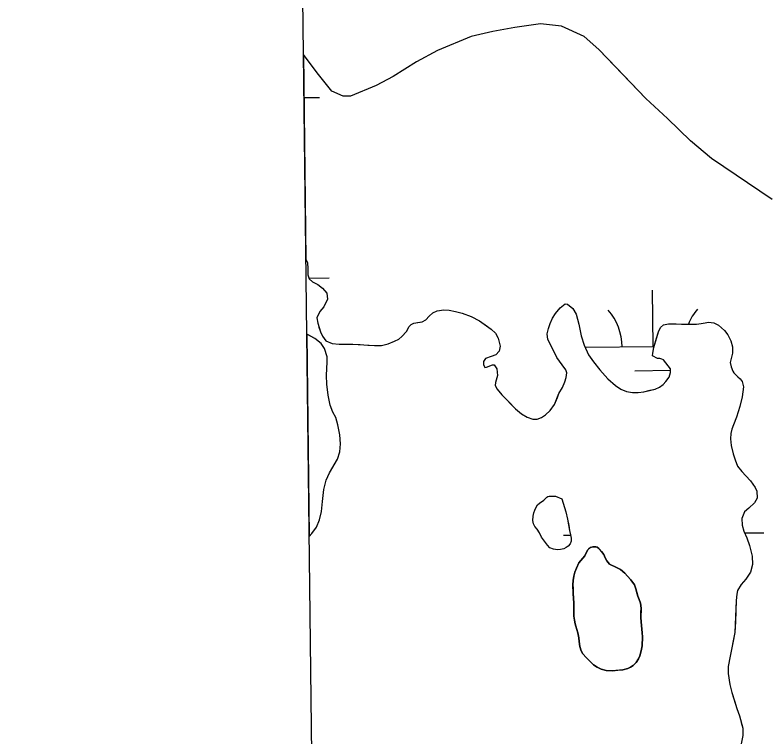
# Model space of a CAD drawing. Extents: x 3715084 to 3753216, y 488173 to 513963.
# Drawn here: x 3719130.8 to 3719612.4, y 496053.6 to 496515.2 of the extents above; entities that cross this region are included whole.
import ezdxf

# ---------------------------------------------------------------- set-up
doc = ezdxf.new("R2010")
doc.units = 0
for name, color, linetype in [('V-GRID-FRAM', 7, 'Continuous'), ('V-TOPO-SHOR', 7, 'Continuous'), ('V-WETL-SWMP', 7, 'Continuous')]:
    doc.layers.add(name, color=color, linetype=linetype)

msp = doc.modelspace()

# ---------------------------------------------------------------- linework, layer by layer
at = {"layer": 'V-GRID-FRAM'}
msp.add_lwpolyline([(3719350.33, 493590.7), (3719130.83, 511772.14), (3750813.27, 512168.46), (3751048.64, 493987.22), (3719350.33, 493590.7)], dxfattribs=at)
at = {"layer": 'V-TOPO-SHOR'}
for points in [[(3719615.1, 496397.34), (3719576.26, 496423.44), (3719562.79, 496434.72), (3719548.26, 496449.08), (3719534.26, 496461.91), (3719515.58, 496481.41), (3719504.16, 496493.22), (3719494.83, 496501.42), (3719480.35, 496508.05), (3719466.92, 496509.52), (3719450.43, 496507.36), (3719436.51, 496504.71), (3719422.59, 496501.54), (3719400.97, 496492.65), (3719387.6, 496485.35), (3719372.69, 496475.98), (3719361.88, 496470.25)], [(3719361.88, 496470.25), (3719345.41, 496463.45), (3719340.77, 496463.42), (3719333.53, 496466.48), (3719324.17, 496478.29), (3719315.32, 496490.06)], [(3719316.91, 496358.9), (3719317.8, 496357.08), (3719318.08, 496353.03), (3719318.1, 496349.11), (3719319.03, 496346.63), (3719321.13, 496344.68), (3719324.54, 496343), (3719327.56, 496340.67), (3719330.19, 496337.41), (3719330.73, 496333.5), (3719328.41, 496328.65), (3719325.81, 496325.76), (3719323.87, 496321.7), (3719324.41, 496318.17), (3719325.21, 496315.56), (3719326.14, 496312.69)], [(3719326.14, 496312.69), (3719327.47, 496309.82), (3719329.7, 496306.96), (3719333.77, 496305.28), (3719338.08, 496304.78), (3719342.52, 496304.68), (3719346.97, 496304.7), (3719351.54, 496304.47), (3719356.38, 496304.1), (3719360.7, 496303.86), (3719365.27, 496304.02), (3719369.58, 496305.09), (3719373.49, 496306.68), (3719376.23, 496308), (3719378.31, 496309.71), (3719381.17, 496312.86), (3719382.98, 496316.01), (3719384.15, 496317.45), (3719385.97, 496318.25), (3719388.32, 496318.65), (3719391.2, 496319.06), (3719393.67, 496320.38), (3719395.75, 496322.61), (3719398.09, 496324.85), (3719400.83, 496326.04), (3719405.01, 496326.72), (3719408.41, 496326.47), (3719412.59, 496325.71), (3719416.78, 496324.56), (3719422.54, 496322.5), (3719427.92, 496319.78), (3719431.59, 496317.06), (3719435.27, 496314.33), (3719438.16, 496311.74), (3719439.88, 496308.61), (3719441.08, 496303.52), (3719440.44, 496300.25), (3719438.36, 496297.89), (3719435.36, 496296.95), (3719431.84, 496295.63), (3719430.42, 496293.66), (3719430.43, 496291.7), (3719431.35, 496289.87), (3719432.4, 496290.01), (3719434.61, 496290.94), (3719436.31, 496291.6), (3719437.35, 496291.6), (3719438.94, 496289), (3719439.48, 496284.82), (3719438.07, 496280.24), (3719437.95, 496278.28), (3719439.14, 496275.93), (3719442.29, 496272.42), (3719446.37, 496268.13), (3719450.84, 496263.45), (3719454.78, 496260.2), (3719458.32, 496258.13), (3719461.99, 496256.84), (3719464.73, 496256.86), (3719467.47, 496257.92), (3719470.2, 496259.63), (3719473.2, 496262.4), (3719475.79, 496266.2), (3719477.73, 496270.65), (3719478.76, 496273.27), (3719480.96, 496277.08), (3719482.51, 496280.61), (3719483.41, 496283.49), (3719483.78, 496286.5), (3719483.12, 496288.46), (3719480.75, 496291.58), (3719477.45, 496296.27), (3719475.21, 496300.7), (3719473.23, 496304.48), (3719471.64, 496307.74), (3719471.23, 496311.4), (3719472.12, 496314.8), (3719473.15, 496317.94), (3719474.7, 496321.48), (3719476.51, 496324.49), (3719479.5, 496328.04), (3719482.62, 496330.54), (3719484.19, 496330.42), (3719486.29, 496328.73), (3719487.61, 496327.56), (3719489.72, 496324.04), (3719491.45, 496317.52), (3719492.93, 496310.21), (3719494.92, 496304.21), (3719497.7, 496297.95), (3719500.87, 496293.39), (3719504.95, 496288.45), (3719510.07, 496282.59), (3719514.8, 496278.44), (3719518.34, 496276.1), (3719522.01, 496274.56), (3719525.67, 496273.79), (3719529.46, 496273.81), (3719532.99, 496274.35), (3719537.04, 496275.29), (3719540.3, 496276.09)], [(3719538.87, 496299.09), (3719539.37, 496302.75), (3719541.17, 496308.64), (3719542.45, 496312.7), (3719543.61, 496315.45), (3719545.7, 496317.16), (3719548.83, 496317.83), (3719553.66, 496317.86), (3719557.06, 496317.49), (3719560.07, 496317.5), (3719563.73, 496317.52), (3719566.74, 496317.54), (3719569.61, 496318.08), (3719572.22, 496318.35), (3719574.44, 496318.89), (3719577.84, 496318.52), (3719580.86, 496316.96), (3719584.53, 496313.46), (3719586.77, 496310.72), (3719588.62, 496306.94), (3719589.82, 496303.03), (3719589.71, 496298.98), (3719588.81, 496295.57), (3719588.17, 496293.09), (3719588.84, 496290.35), (3719589.9, 496287.48), (3719590.56, 496286.43), (3719593.06, 496283.83), (3719594.64, 496282.67), (3719595.95, 496280.84), (3719596.76, 496277.45), (3719595.88, 496271.04), (3719594.34, 496264.89), (3719592.29, 496258.08), (3719590.35, 496253.23), (3719589.32, 496250.48), (3719588.69, 496247.6), (3719588.44, 496244.2), (3719588.99, 496240.03), (3719590.2, 496234.67), (3719591.39, 496230.76), (3719592.98, 496226.85), (3719595.75, 496223.46), (3719598.37, 496220.6), (3719601.27, 496217.35), (3719604.17, 496213.05), (3719605.36, 496210.84), (3719605.51, 496206.27), (3719603.83, 496203.25), (3719600.19, 496199.96), (3719597.33, 496197.59), (3719595.78, 496193.4), (3719595.93, 496189.09), (3719597, 496185.17), (3719598.85, 496181), (3719600.71, 496176.05), (3719602.32, 496169.13), (3719602.61, 496163.9), (3719601.33, 496159.06), (3719598.35, 496154.6), (3719595.36, 496151.18), (3719592.9, 496147.25), (3719592.52, 496144.9), (3719592.15, 496140.97), (3719591.57, 496127.51), (3719591.34, 496120.45), (3719589.94, 496113.77), (3719588.16, 496105.27), (3719587.02, 496098.6), (3719586.91, 496094.28), (3719588, 496087.23), (3719589.33, 496082.01), (3719591.06, 496076.66), (3719592.52, 496071.84), (3719594.12, 496067.14), (3719595.19, 496062.96), (3719596.25, 496059.18), (3719596.41, 496054.6), (3719595.26, 496049.24)], [(3719319.05, 496181.89), (3719320.58, 496183.66), (3719323.56, 496187.73), (3719325.5, 496192.44), (3719326.9, 496197.81), (3719327.39, 496204.08), (3719328.27, 496211.8), (3719329.93, 496217.82), (3719331.87, 496222.54), (3719334.84, 496227.65), (3719337.04, 496231.33), (3719338.59, 496235.91), (3719339.08, 496241.14), (3719338.66, 496246.89), (3719337.32, 496253.28), (3719335.98, 496257.98), (3719334.14, 496261.37), (3719332.41, 496265.8), (3719331.07, 496272.2), (3719330.25, 496279.25), (3719330.09, 496284.74), (3719330.19, 496289.19), (3719330.56, 496293.24), (3719330.41, 496296.64), (3719328.69, 496301.99), (3719326.58, 496305.11), (3719322.64, 496308.36), (3719318.71, 496310.56), (3719317.48, 496311.21)], [(3719540.3, 496276.09), (3719543.04, 496277.29), (3719545.38, 496279), (3719547.2, 496280.84), (3719549.15, 496283.59), (3719550.18, 496286.6), (3719550.03, 496289.09), (3719547, 496292.86), (3719545.56, 496294.68), (3719544.64, 496295.2), (3719543.33, 496295.72), (3719541.76, 496295.71), (3719538.48, 496297.26), (3719538.87, 496299.09)], [(3719480.52, 496205.8), (3719483.18, 496197.58), (3719484.25, 496192.97), (3719484.97, 496188.74), (3719485.51, 496185.56), (3719486.05, 496182.78), (3719486.58, 496180.65), (3719486.64, 496178.9), (3719485.86, 496177.07), (3719484.65, 496175.58), (3719483.39, 496174.75), (3719481.78, 496174), (3719479.78, 496173.55), (3719477.78, 496173.23), (3719475.33, 496173.74), (3719472.93, 496174.64), (3719471.49, 496176.16), (3719469.47, 496178.85), (3719467.62, 496181.46), (3719466.26, 496184.2), (3719464.72, 496186.5), (3719463.32, 496188.23), (3719462.35, 496189.97), (3719461.95, 496192.06), (3719462.15, 496194.89), (3719462.61, 496196.86), (3719463.26, 496198.73), (3719464.08, 496200.61), (3719465.07, 496201.97), (3719466.28, 496203.15), (3719467.63, 496204.03), (3719469.02, 496204.95), (3719470.19, 496206.09), (3719471.01, 496206.97), (3719471.62, 496207.36), (3719472.45, 496207.59), (3719473.45, 496207.59), (3719474.54, 496207.56), (3719475.37, 496207.52), (3719476.54, 496207.52), (3719480.52, 496205.8)], [(3719495.27, 496169.49), (3719491.51, 496164.9), (3719489.91, 496161.58), (3719488.79, 496158.96), (3719488.16, 496156.43), (3719487.78, 496153.77), (3719487.71, 496150.85), (3719487.81, 496148.45), (3719487.87, 496145.44), (3719488.01, 496142.57), (3719488.25, 496139.26), (3719488.31, 496136.08), (3719488.28, 496133.07), (3719488.34, 496130.76), (3719488.57, 496128.41), (3719489.02, 496126.06), (3719489.99, 496122.93), (3719490.88, 496120.14), (3719491.38, 496117.09), (3719491.56, 496114.57), (3719492.06, 496111.56), (3719492.99, 496108.61), (3719494.05, 496106.69), (3719496.11, 496104.44), (3719498.83, 496101.71), (3719500.93, 496099.76), (3719503.25, 496098.16), (3719505.78, 496097.04), (3719508.92, 496096.19), (3719512.89, 496095.99), (3719516.29, 496096.27), (3719519.6, 496096.64), (3719522.73, 496097.44), (3719524.43, 496098.32), (3719526.12, 496099.42), (3719528.11, 496101.3), (3719529.58, 496103.53), (3719530.44, 496105.54), (3719531.34, 496108.6), (3719531.98, 496111.96), (3719532.21, 496117.76), (3719531.51, 496124.9), (3719531.05, 496129.86), (3719531.16, 496133.22), (3719531.23, 496136.05), (3719530.87, 496139.23), (3719530.11, 496141.49), (3719529.14, 496143.71), (3719528.57, 496145.71), (3719527.94, 496148.36), (3719527.01, 496150.8), (3719524.69, 496154.01), (3719522.67, 496156.44), (3719520.83, 496158.44), (3719518.2, 496160.69), (3719515.54, 496162.07), (3719510.99, 496164.09), (3719509.41, 496166.17), (3719508.35, 496168.13), (3719507.38, 496170.21), (3719506.02, 496172.3), (3719504.88, 496173.56), (3719504.31, 496174.17), (3719503.13, 496175.03), (3719502.35, 496175.24), (3719500.47, 496175.28), (3719498.91, 496174.7), (3719497.69, 496173.69), (3719496.95, 496172.99), (3719495.27, 496169.49)]]:
    msp.add_lwpolyline(points, dxfattribs=at)
at = {"layer": 'V-WETL-SWMP'}
for p, q in [((3719466.92, 496509.52), (3719450.42, 496507.36)), ((3719480.35, 496508.05), (3719466.92, 496509.52)), ((3719494.83, 496501.42), (3719480.35, 496508.05)), ((3719436.51, 496504.71), (3719422.59, 496501.54)), ((3719450.42, 496507.36), (3719436.51, 496504.71)), ((3719422.59, 496501.54), (3719400.97, 496492.65)), ((3719504.16, 496493.21), (3719494.83, 496501.42)), ((3719324.17, 496478.29), (3719315.32, 496490.06)), ((3719315.32, 496490.06), (3719316.91, 496358.9)), ((3719400.97, 496492.65), (3719387.6, 496485.35)), ((3719534.26, 496461.9), (3719504.16, 496493.21)), ((3719387.6, 496485.35), (3719372.69, 496475.98)), ((3719333.53, 496466.48), (3719324.17, 496478.29)), ((3719372.69, 496475.98), (3719361.88, 496470.25)), ((3719361.88, 496470.25), (3719345.41, 496463.45)), ((3719340.77, 496463.42), (3719333.53, 496466.48)), ((3719315.66, 496462.47), (3719325.63, 496462.6)), ((3719345.41, 496463.45), (3719340.77, 496463.42)), ((3719548.26, 496449.08), (3719534.26, 496461.9)), ((3719562.79, 496434.72), (3719548.26, 496449.08)), ((3719576.26, 496423.44), (3719562.79, 496434.72)), ((3719615.1, 496397.34), (3719576.26, 496423.44)), ((3719316.91, 496358.9), (3719317.8, 496357.08)), ((3719317.8, 496357.08), (3719318.08, 496353.03)), ((3719318.08, 496353.03), (3719318.1, 496349.11)), ((3719318.1, 496349.11), (3719319.03, 496346.63)), ((3719318.87, 496347.07), (3719331.66, 496347.23)), ((3719319.03, 496346.63), (3719321.13, 496344.68)), ((3719321.13, 496344.68), (3719324.54, 496343)), ((3719324.54, 496343), (3719327.56, 496340.67)), ((3719327.56, 496340.67), (3719330.19, 496337.41)), ((3719330.19, 496337.41), (3719330.73, 496333.5)), ((3719539.07, 496303.39), (3719538.62, 496339.39)), ((3719330.73, 496333.5), (3719328.41, 496328.65)), ((3719479.5, 496328.04), (3719482.62, 496330.54)), ((3719482.62, 496330.54), (3719484.19, 496330.42)), ((3719484.19, 496330.42), (3719487.61, 496327.56)), ((3719325.81, 496325.76), (3719323.87, 496321.7)), ((3719328.41, 496328.65), (3719325.81, 496325.76)), ((3719398.09, 496324.85), (3719400.83, 496326.04)), ((3719400.83, 496326.04), (3719405.01, 496326.72)), ((3719405.01, 496326.72), (3719408.41, 496326.47)), ((3719408.41, 496326.47), (3719412.59, 496325.71)), ((3719412.59, 496325.71), (3719416.78, 496324.56)), ((3719476.51, 496324.49), (3719479.5, 496328.04)), ((3719487.61, 496327.56), (3719489.72, 496324.04)), ((3719323.87, 496321.7), (3719324.41, 496318.17)), ((3719391.2, 496319.06), (3719393.67, 496320.38)), ((3719393.67, 496320.38), (3719395.75, 496322.61)), ((3719395.75, 496322.61), (3719398.09, 496324.85)), ((3719416.78, 496324.56), (3719422.55, 496322.5)), ((3719422.55, 496322.5), (3719427.92, 496319.78)), ((3719473.15, 496317.94), (3719474.7, 496321.48)), ((3719474.7, 496321.48), (3719476.51, 496324.49)), ((3719489.72, 496324.04), (3719491.45, 496317.52)), ((3719324.41, 496318.17), (3719326.14, 496312.69)), ((3719381.17, 496312.86), (3719382.98, 496316.01)), ((3719382.98, 496316.01), (3719384.15, 496317.45)), ((3719384.15, 496317.45), (3719385.97, 496318.25)), ((3719385.97, 496318.25), (3719391.2, 496319.06)), ((3719427.92, 496319.78), (3719435.27, 496314.33)), ((3719472.12, 496314.8), (3719473.15, 496317.94)), ((3719491.45, 496317.52), (3719492.93, 496310.21)), ((3719542.45, 496312.7), (3719543.61, 496315.45)), ((3719543.61, 496315.45), (3719545.69, 496317.16)), ((3719545.69, 496317.16), (3719548.83, 496317.83)), ((3719548.83, 496317.83), (3719553.66, 496317.86)), ((3719553.66, 496317.86), (3719557.06, 496317.49)), ((3719557.06, 496317.49), (3719566.74, 496317.54)), ((3719566.74, 496317.54), (3719569.61, 496318.08)), ((3719569.61, 496318.08), (3719572.22, 496318.35)), ((3719572.22, 496318.35), (3719574.44, 496318.89)), ((3719574.44, 496318.89), (3719577.84, 496318.52)), ((3719577.84, 496318.52), (3719580.85, 496316.96)), ((3719580.85, 496316.96), (3719584.53, 496313.45)), ((3719317.48, 496311.18), (3719319.05, 496181.89)), ((3719322.64, 496308.36), (3719317.48, 496311.18)), ((3719326.14, 496312.69), (3719327.47, 496309.82)), ((3719378.31, 496309.71), (3719381.17, 496312.86)), ((3719435.27, 496314.33), (3719438.16, 496311.74)), ((3719438.16, 496311.74), (3719439.87, 496308.61)), ((3719471.23, 496311.39), (3719472.12, 496314.8)), ((3719471.64, 496307.74), (3719471.23, 496311.39)), ((3719539.37, 496302.75), (3719542.45, 496312.7)), ((3719584.53, 496313.45), (3719586.77, 496310.72)), ((3719586.77, 496310.72), (3719588.62, 496306.94)), ((3719326.58, 496305.11), (3719322.64, 496308.36)), ((3719327.47, 496309.82), (3719329.7, 496306.96)), ((3719329.7, 496306.96), (3719333.76, 496305.28)), ((3719369.58, 496305.09), (3719373.49, 496306.68)), ((3719373.49, 496306.68), (3719376.23, 496308)), ((3719376.23, 496308), (3719378.31, 496309.71)), ((3719439.87, 496308.61), (3719441.08, 496303.52)), ((3719477.45, 496296.27), (3719471.64, 496307.74)), ((3719492.93, 496310.21), (3719494.92, 496304.21)), ((3719588.62, 496306.94), (3719589.82, 496303.03)), ((3719328.68, 496301.99), (3719326.58, 496305.11)), ((3719330.41, 496296.64), (3719328.68, 496301.99)), ((3719333.76, 496305.28), (3719338.08, 496304.78)), ((3719338.08, 496304.78), (3719342.52, 496304.68)), ((3719342.52, 496304.68), (3719346.97, 496304.7)), ((3719346.97, 496304.7), (3719360.7, 496303.86)), ((3719360.7, 496303.86), (3719365.27, 496304.02)), ((3719365.27, 496304.02), (3719369.58, 496305.09)), ((3719441.08, 496303.52), (3719440.44, 496300.25)), ((3719494.92, 496304.21), (3719497.7, 496297.95)), ((3719495.53, 496302.84), (3719539.57, 496303.39)), ((3719538.87, 496299.09), (3719539.37, 496302.75)), ((3719589.82, 496303.03), (3719589.71, 496298.98)), ((3719330.56, 496293.24), (3719330.41, 496296.64)), ((3719435.36, 496296.95), (3719431.84, 496295.63)), ((3719438.36, 496297.88), (3719435.36, 496296.95)), ((3719440.44, 496300.25), (3719438.36, 496297.88)), ((3719480.75, 496291.58), (3719477.45, 496296.27)), ((3719497.7, 496297.95), (3719500.86, 496293.39)), ((3719538.48, 496297.26), (3719538.87, 496299.09)), ((3719541.76, 496295.71), (3719538.48, 496297.26)), ((3719589.71, 496298.98), (3719588.17, 496293.09)), ((3719330.19, 496289.19), (3719330.56, 496293.24)), ((3719431.84, 496295.63), (3719430.42, 496293.66)), ((3719430.42, 496293.66), (3719430.43, 496291.7)), ((3719430.43, 496291.7), (3719431.35, 496289.87)), ((3719432.4, 496290.01), (3719436.31, 496291.6)), ((3719436.31, 496291.6), (3719437.35, 496291.6)), ((3719437.35, 496291.6), (3719438.94, 496289)), ((3719483.12, 496288.46), (3719480.75, 496291.58)), ((3719500.86, 496293.39), (3719504.94, 496288.45)), ((3719543.33, 496295.71), (3719541.76, 496295.71)), ((3719544.64, 496295.2), (3719543.33, 496295.71)), ((3719545.56, 496294.68), (3719544.64, 496295.2)), ((3719550.03, 496289.09), (3719545.56, 496294.68)), ((3719588.17, 496293.09), (3719588.84, 496290.34)), ((3719330.09, 496284.74), (3719330.19, 496289.19)), ((3719431.35, 496289.87), (3719432.4, 496290.01)), ((3719438.94, 496289), (3719439.48, 496284.82)), ((3719483.78, 496286.5), (3719483.12, 496288.46)), ((3719483.4, 496283.49), (3719483.78, 496286.5)), ((3719504.94, 496288.45), (3719510.07, 496282.59)), ((3719527.26, 496287.81), (3719550.09, 496288.09)), ((3719549.15, 496283.59), (3719550.18, 496286.6)), ((3719550.18, 496286.6), (3719550.03, 496289.09)), ((3719588.84, 496290.34), (3719589.9, 496287.47)), ((3719589.9, 496287.47), (3719590.56, 496286.43)), ((3719330.25, 496279.25), (3719330.09, 496284.74)), ((3719439.48, 496284.82), (3719438.07, 496280.24)), ((3719482.51, 496280.61), (3719483.4, 496283.49)), ((3719510.07, 496282.59), (3719514.8, 496278.44)), ((3719547.2, 496280.84), (3719549.15, 496283.59)), ((3719590.56, 496286.43), (3719593.06, 496283.83)), ((3719593.06, 496283.83), (3719594.64, 496282.66)), ((3719594.64, 496282.66), (3719595.95, 496280.84)), ((3719331.07, 496272.2), (3719330.25, 496279.25)), ((3719438.07, 496280.24), (3719437.95, 496278.28)), ((3719437.95, 496278.28), (3719439.14, 496275.93)), ((3719478.76, 496273.27), (3719480.96, 496277.07)), ((3719480.96, 496277.07), (3719482.51, 496280.61)), ((3719514.8, 496278.44), (3719518.34, 496276.1)), ((3719540.3, 496276.09), (3719543.04, 496277.28)), ((3719543.04, 496277.28), (3719545.38, 496279)), ((3719545.38, 496279), (3719547.2, 496280.84)), ((3719596.76, 496277.45), (3719595.88, 496271.04)), ((3719595.95, 496280.84), (3719596.76, 496277.45)), ((3719332.41, 496265.8), (3719331.07, 496272.2)), ((3719439.14, 496275.93), (3719442.29, 496272.42)), ((3719442.29, 496272.42), (3719450.84, 496263.45)), ((3719475.79, 496266.2), (3719478.76, 496273.27)), ((3719518.34, 496276.1), (3719522.01, 496274.55)), ((3719522.01, 496274.55), (3719525.67, 496273.79)), ((3719525.67, 496273.79), (3719529.46, 496273.81)), ((3719529.46, 496273.81), (3719532.99, 496274.35)), ((3719532.99, 496274.35), (3719540.3, 496276.09)), ((3719595.88, 496271.04), (3719594.34, 496264.89)), ((3719334.14, 496261.37), (3719332.41, 496265.8)), ((3719450.84, 496263.45), (3719454.78, 496260.2)), ((3719473.2, 496262.39), (3719475.79, 496266.2)), ((3719594.34, 496264.89), (3719592.29, 496258.08)), ((3719335.98, 496257.98), (3719334.14, 496261.37)), ((3719337.32, 496253.28), (3719335.98, 496257.98)), ((3719454.78, 496260.2), (3719458.32, 496258.13)), ((3719458.32, 496258.13), (3719461.99, 496256.84)), ((3719464.73, 496256.86), (3719467.47, 496257.92)), ((3719467.47, 496257.92), (3719470.2, 496259.63)), ((3719470.2, 496259.63), (3719473.2, 496262.39)), ((3719592.29, 496258.08), (3719589.32, 496250.48)), ((3719338.66, 496246.89), (3719337.32, 496253.28)), ((3719461.99, 496256.84), (3719464.73, 496256.86)), ((3719589.32, 496250.48), (3719588.69, 496247.6)), ((3719339.08, 496241.14), (3719338.66, 496246.89)), ((3719588.69, 496247.6), (3719588.44, 496244.2)), ((3719588.44, 496244.2), (3719588.99, 496240.03)), ((3719338.59, 496235.91), (3719339.08, 496241.14)), ((3719588.99, 496240.03), (3719590.19, 496234.67)), ((3719337.05, 496231.32), (3719338.59, 496235.91)), ((3719590.19, 496234.67), (3719591.39, 496230.76)), ((3719331.87, 496222.54), (3719337.05, 496231.32)), ((3719591.39, 496230.76), (3719592.98, 496226.85)), ((3719592.98, 496226.85), (3719595.74, 496223.46)), ((3719329.93, 496217.82), (3719331.87, 496222.54)), ((3719595.74, 496223.46), (3719601.27, 496217.35)), ((3719328.26, 496211.8), (3719329.93, 496217.82)), ((3719601.27, 496217.35), (3719604.17, 496213.05)), ((3719327.39, 496204.08), (3719328.26, 496211.8)), ((3719604.17, 496213.05), (3719605.36, 496210.84)), ((3719605.36, 496210.84), (3719605.51, 496206.26)), ((3719605.51, 496206.26), (3719603.83, 496203.25)), ((3719326.9, 496197.81), (3719327.39, 496204.08)), ((3719600.19, 496199.96), (3719597.32, 496197.59)), ((3719603.83, 496203.25), (3719600.19, 496199.96)), ((3719325.5, 496192.44), (3719326.9, 496197.81)), ((3719597.32, 496197.59), (3719595.78, 496193.4)), ((3719323.56, 496187.73), (3719325.5, 496192.44)), ((3719595.78, 496193.4), (3719595.93, 496189.09)), ((3719320.58, 496183.66), (3719323.56, 496187.73)), ((3719595.93, 496189.09), (3719597, 496185.18)), ((3719319.05, 496181.89), (3719320.58, 496183.66)), ((3719481.71, 496182.59), (3719486.08, 496182.64)), ((3719597, 496185.18), (3719598.85, 496181)), ((3719597.51, 496184.04), (3719609.72, 496184.19)), ((3719598.85, 496181), (3719600.71, 496176.05)), ((3719600.71, 496176.05), (3719602.32, 496169.13)), ((3719602.32, 496169.13), (3719602.61, 496163.9)), ((3719602.61, 496163.9), (3719601.33, 496159.06)), ((3719601.33, 496159.06), (3719598.34, 496154.6)), ((3719598.34, 496154.6), (3719595.36, 496151.18)), ((3719592.9, 496147.25), (3719592.52, 496144.89)), ((3719595.36, 496151.18), (3719592.9, 496147.25)), ((3719592.52, 496144.89), (3719592.15, 496140.97)), ((3719592.15, 496140.97), (3719591.34, 496120.45)), ((3719591.34, 496120.45), (3719588.16, 496105.27)), ((3719588.16, 496105.27), (3719587.02, 496098.6)), ((3719587.02, 496098.6), (3719586.91, 496094.28)), ((3719586.91, 496094.28), (3719588, 496087.23)), ((3719588, 496087.23), (3719589.33, 496082.01)), ((3719589.33, 496082.01), (3719592.53, 496071.83)), ((3719592.53, 496071.83), (3719594.12, 496067.14)), ((3719594.12, 496067.14), (3719596.25, 496059.18)), ((3719596.25, 496059.18), (3719596.41, 496054.6)), ((3719596.41, 496054.6), (3719595.26, 496049.24))]:
    msp.add_line(p, q, dxfattribs=at)
for points in [[(3719480.52, 496205.8), (3719483.18, 496197.58), (3719484.25, 496192.97), (3719485.51, 496185.57), (3719486.05, 496182.78), (3719486.58, 496180.65), (3719486.64, 496178.9), (3719485.86, 496177.07), (3719484.65, 496175.58), (3719483.39, 496174.75), (3719481.78, 496174), (3719479.78, 496173.55), (3719477.78, 496173.23), (3719475.33, 496173.74), (3719472.93, 496174.65), (3719471.49, 496176.16), (3719469.47, 496178.85), (3719467.62, 496181.46), (3719466.26, 496184.2), (3719464.72, 496186.5), (3719463.32, 496188.23), (3719462.35, 496189.97), (3719461.94, 496192.06), (3719462.15, 496194.89), (3719462.62, 496196.86), (3719463.26, 496198.73), (3719464.08, 496200.61), (3719465.07, 496201.97), (3719466.28, 496203.15), (3719469.02, 496204.95), (3719471.01, 496206.97), (3719471.62, 496207.36), (3719472.45, 496207.59), (3719476.54, 496207.52)], [(3719491.51, 496164.9), (3719495.27, 496169.49), (3719496.95, 496172.99), (3719498.91, 496174.7), (3719500.47, 496175.28), (3719502.35, 496175.24), (3719503.13, 496175.03), (3719504.31, 496174.16), (3719506.02, 496172.3), (3719507.38, 496170.22), (3719508.35, 496168.13), (3719509.41, 496166.17), (3719510.99, 496164.09), (3719515.53, 496162.07), (3719518.2, 496160.69), (3719520.83, 496158.44), (3719522.67, 496156.44), (3719524.69, 496154.01), (3719527.01, 496150.8), (3719527.94, 496148.36), (3719529.14, 496143.71), (3719530.11, 496141.49), (3719530.87, 496139.23), (3719531.23, 496136.05), (3719531.05, 496129.86), (3719532.21, 496117.75), (3719531.98, 496111.96), (3719531.34, 496108.6), (3719530.44, 496105.54), (3719529.58, 496103.53), (3719528.11, 496101.3), (3719526.12, 496099.42), (3719524.43, 496098.32), (3719522.73, 496097.44), (3719519.6, 496096.64), (3719512.89, 496095.99), (3719508.92, 496096.19), (3719505.78, 496097.04), (3719503.25, 496098.16), (3719500.93, 496099.76), (3719498.83, 496101.71), (3719496.11, 496104.44), (3719494.05, 496106.69), (3719492.99, 496108.61), (3719492.06, 496111.56), (3719491.57, 496114.57), (3719491.38, 496117.09), (3719490.88, 496120.14), (3719489.02, 496126.06), (3719488.57, 496128.41), (3719488.34, 496130.76), (3719488.25, 496139.26), (3719487.87, 496145.44), (3719487.71, 496150.85), (3719487.78, 496153.77), (3719488.16, 496156.43), (3719488.79, 496158.96), (3719489.91, 496161.58)]]:
    msp.add_lwpolyline(points, close=True, dxfattribs=at)
for centre, start, end in [((3719483.82, 496303.17), 359.9442, 41.4878), ((3719594.3, 496304.55), 139.9442, 158.4302)]:
    msp.add_arc(centre, 35.25, start, end, dxfattribs=at)

doc.saveas('drawing.dxf')
